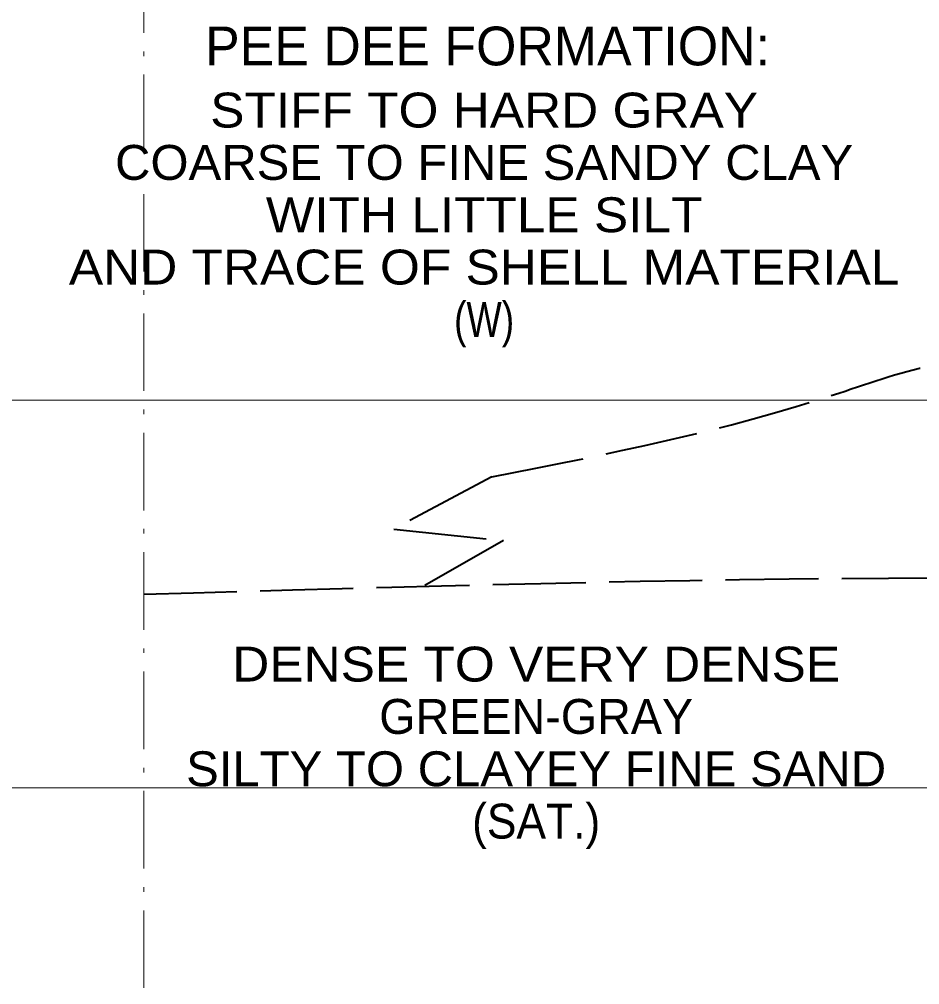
# Model space of a CAD drawing. Extents: x -582 to 653, y -817 to -3.
# Drawn here: x 430.71 to 453.92, y -260.55 to -235.65 of the extents above; entities that cross this region are included whole.
import ezdxf
from ezdxf.enums import TextEntityAlignment as Align

# ---------------------------------------------------------------- set-up
doc = ezdxf.new("R2010")
doc.units = 0
doc.header["$LTSCALE"] = 0.4
doc.linetypes.add('DOT_DASHED', pattern=[7.7, 5, -1.2, 0.3, -1.2])
doc.linetypes.add('LONG_DASHED', pattern=[7.5, 6, -1.5])
doc.layers.add('26', color=7, linetype='LONG_DASHED', lineweight=40)
doc.layers.add('7', color=7, linetype='Continuous', lineweight=13)
doc.layers.add('29', color=7, linetype='Continuous')

msp = doc.modelspace()

# ---------------------------------------------------------------- linework, layer by layer
at = {"layer": '26'}
msp.add_lwpolyline([(442.8898, -247.4525), (440.3561, -248.7949), (443.1879, -249.0932), (441.1604, -250.2527)], dxfattribs=at)
for points in [[(442.8898, -247.4525), (451.8324, -245.2898), (454.3943, -244.5529), (458.1617, -244.5529), (460.6618, -244.5529), (476.4246, -244.3949)], [(433.9117, -250.4771), (454.3943, -250.0529), (458.1617, -250.0529), (460.6617, -250.0529), (476.7121, -250.0529)]]:
    msp.add_spline(points, degree=3, dxfattribs=at)
at = {"layer": '7', "linetype": 'DOT_DASHED'}
msp.add_line((433.9117, -175.4729), (433.9117, -313.2353), dxfattribs=at)
at = {"layer": '7'}
for p, q in [((406.6474, -245.4729), (458.1617, -245.4729)), ((406.6474, -255.4729), (458.1617, -255.4729))]:
    msp.add_line(p, q, dxfattribs=at)

# ---------------------------------------------------------------- texts
at = {"layer": '29'}
for s, height, p in [('PEE DEE FORMATION:', 1, (442.7756, -236.8347)), ('GREEN-GRAY', 0.9, (444.0291, -254.0794))]:
    msp.add_text(s, height=height, dxfattribs=at).set_placement(p, align=Align.CENTER)
for s, width, p in [('STIFF TO HARD GRAY', 1.1, (442.6876, -238.4379)), ('COARSE TO FINE SANDY CLAY', 1.05, (442.6877, -239.7879)), ('WITH LITTLE SILT', 1.1, (442.6876, -241.1379)), ('AND TRACE OF SHELL MATERIAL', 1.1, (442.6876, -242.4879)), ('(W)', 0.8, (442.6876, -243.8379)), ('DENSE TO VERY DENSE', 1.1, (444.029, -252.7294)), ('SILTY TO CLAYEY FINE SAND', 1.05, (444.029, -255.4294)), ('(SAT.)', 0.95, (444.0291, -256.7794))]:
    msp.add_text(s, height=0.9, dxfattribs=dict(at, width=width)).set_placement(p, align=Align.CENTER)

doc.saveas('drawing.dxf')
